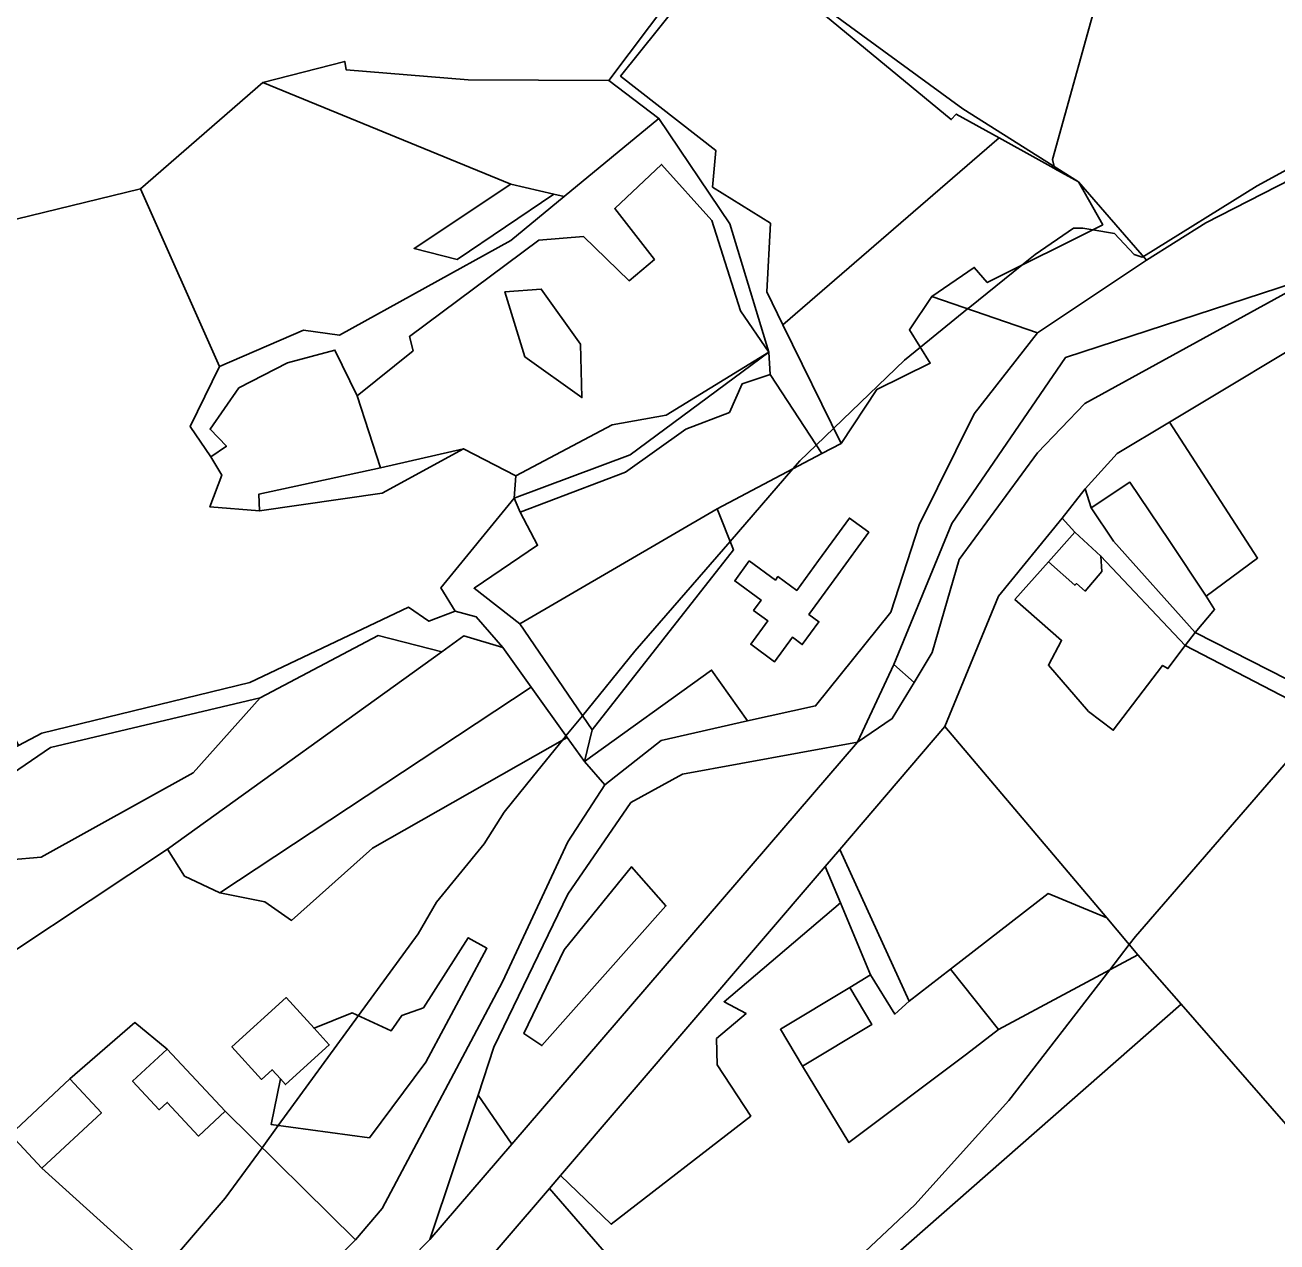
# Model space of a CAD drawing. Extents: x -477304 to -465429, y -1159113 to -1149210.
# Drawn here: x -471496.1 to -471294.8, y -1155056.1 to -1154860.4 of the extents above; entities that cross this region are included whole.
import ezdxf

# ---------------------------------------------------------------- set-up
doc = ezdxf.new("R2010")
doc.units = 0
for name, color, linetype in [('BPEJ_s', 7, 'Continuous'), ('orna_s', 7, 'Continuous'), ('ostatni_s', 7, 'Continuous'), ('PUPFL_s', 7, 'Continuous'), ('trav_porost_s', 7, 'Continuous'), ('voda_s', 7, 'Continuous'), ('zahrada_s', 7, 'Continuous')]:
    doc.layers.add(name, color=color, linetype=linetype)

msp = doc.modelspace()

# ---------------------------------------------------------------- linework, layer by layer
at = {"layer": 'BPEJ_s'}
for points in [[(-471253.99, -1154833.14), (-471270.99, -1154871.6), (-471297.97, -1154886.26), (-471316.27, -1154897.62), (-471316.46, -1154897.74), (-471317.73, -1154897.31), (-471320.92, -1154893.91), (-471324.41, -1154893.33), (-471322.81, -1154892.53), (-471326.73, -1154885.64), (-471330.53, -1154883.53), (-471330.62, -1154883.18), (-471330.91, -1154882.01), (-471322.67, -1154852.48)], [(-471180.26, -1154842.49), (-471197.15, -1154861.77), (-471204.27, -1154869.9), (-471209.37, -1154874.79), (-471211.6, -1154877.38), (-471215.55, -1154881.96), (-471224.03, -1154891.79), (-471228.72, -1154897.75), (-471242.09, -1154914.74), (-471247.19, -1154921.53), (-471258.42, -1154934.22), (-471260.36, -1154936.41), (-471261.5, -1154938.03), (-471266.14, -1154944.65), (-471272.26, -1154953.41), (-471279.06, -1154961.06), (-471282.85, -1154966.11), (-471287.35, -1154972.1), (-471288.9, -1154973.9), (-471291.21, -1154976.57), (-471317.52, -1155006.95), (-471318.53, -1155008.26), (-471321.67, -1155012.32)], [(-471322.67, -1154852.48), (-471330.91, -1154882.01), (-471330.62, -1154883.18), (-471330.53, -1154883.53), (-471326.73, -1154885.64), (-471322.81, -1154892.53), (-471324.41, -1154893.33)], [(-471457.99, -1155040.91), (-471455.39, -1155037.34), (-471442.49, -1155019.67), (-471432.9, -1155006.53), (-471429.92, -1155001.43), (-471422.27, -1154992.08), (-471419.08, -1154986.98), (-471414.33, -1154981.12), (-471409.67, -1154975.37), (-471409.19, -1154974.78), (-471409.12, -1154974.7), (-471406.48, -1154971.45), (-471398.05, -1154961.06), (-471382.74, -1154943.42), (-471372.62, -1154931.76), (-471371.49, -1154930.46), (-471368.89, -1154927.96), (-471366.06, -1154925.24), (-471354.7, -1154914.31), (-471352.13, -1154912.22), (-471344.53, -1154906.06), (-471344.16, -1154905.76), (-471335.8, -1154899.03), (-471333.67, -1154897.31), (-471327.51, -1154893.06), (-471326.02, -1154893.06), (-471324.41, -1154893.33), (-471320.92, -1154893.91), (-471317.73, -1154897.31), (-471316.46, -1154897.74), (-471316.27, -1154897.62), (-471297.97, -1154886.26), (-471270.99, -1154871.6)], [(-471324.41, -1154893.33), (-471326.02, -1154893.06), (-471327.51, -1154893.06), (-471333.67, -1154897.31), (-471335.8, -1154899.03), (-471344.16, -1154905.76), (-471344.53, -1154906.06), (-471352.13, -1154912.22), (-471354.7, -1154914.31), (-471366.06, -1154925.24), (-471368.89, -1154927.96), (-471371.49, -1154930.46), (-471372.62, -1154931.76), (-471382.74, -1154943.42), (-471398.05, -1154961.06), (-471406.48, -1154971.45), (-471409.12, -1154974.7), (-471409.19, -1154974.78), (-471409.67, -1154975.37), (-471414.33, -1154981.12), (-471419.08, -1154986.98), (-471422.27, -1154992.08), (-471429.92, -1155001.43), (-471432.9, -1155006.53), (-471442.49, -1155019.67), (-471455.39, -1155037.34), (-471457.99, -1155040.91), (-471463.92, -1155049.02), (-471474.44, -1155061.3)], [(-471488.02, -1155170.96), (-471470.5, -1155153.56), (-471455.63, -1155140.6), (-471447.85, -1155134.76), (-471445.64, -1155133.11), (-471443.73, -1155131.68), (-471410.48, -1155104.14), (-471402.94, -1155097.89), (-471395.91, -1155090.45), (-471395.71, -1155090.24), (-471384.1, -1155079.33), (-471353, -1155050.08), (-471337.92, -1155033.3), (-471321.67, -1155012.32), (-471318.53, -1155008.26), (-471317.52, -1155006.95), (-471291.21, -1154976.57)], [(-471321.67, -1155012.32), (-471337.92, -1155033.3), (-471353, -1155050.08), (-471384.1, -1155079.33), (-471395.71, -1155090.24), (-471395.91, -1155090.45), (-471402.94, -1155097.89), (-471410.48, -1155104.14), (-471443.73, -1155131.68), (-471445.64, -1155133.11), (-471447.85, -1155134.76), (-471455.63, -1155140.6), (-471470.5, -1155153.56), (-471488.02, -1155170.96), (-471491.9, -1155174.81), (-471496.69, -1155179.56)], [(-471506.05, -1155101.22), (-471490.9, -1155082.81), (-471481.78, -1155070.69), (-471476.67, -1155063.9), (-471474.44, -1155061.3), (-471463.92, -1155049.02), (-471457.99, -1155040.91)]]:
    msp.add_lwpolyline(points, dxfattribs=at)
at = {"layer": 'orna_s'}
for points in [[(-471376.83, -1154903.3), (-471376.26, -1154892.28), (-471385.54, -1154886.45), (-471385.05, -1154880.57), (-471400.33, -1154868.61), (-471391.17, -1154857.22), (-471380.04, -1154846.46), (-471367.38, -1154858.95), (-471347.17, -1154875.6), (-471346.35, -1154874.73), (-471339.47, -1154878.56), (-471374.23, -1154908.59)], [(-471393.78, -1154882.83), (-471385.68, -1154891.83), (-471381.04, -1154906.34), (-471376.52, -1154913.02), (-471393, -1154923.15), (-471401.7, -1154924.71), (-471417.19, -1154932.89), (-471425.61, -1154928.54), (-471438.96, -1154931.62), (-471442.7, -1154920.03), (-471433.67, -1154912.79), (-471434.26, -1154910.47), (-471413.49, -1154895), (-471406.31, -1154894.4), (-471398.95, -1154901.53), (-471394.89, -1154898.08), (-471401.29, -1154889.92)], [(-471406.57, -1154920.32), (-471415.73, -1154913.74), (-471418.94, -1154903.3), (-471413.1, -1154902.85), (-471406.78, -1154911.73)], [(-471413.1, -1154902.85), (-471418.94, -1154903.3), (-471415.73, -1154913.74), (-471406.57, -1154920.32), (-471406.78, -1154911.73)], [(-471384.8, -1154938.19), (-471382.21, -1154944.76), (-471404.93, -1154973.72), (-471416.53, -1154956.71)], [(-471423.23, -1155032.45), (-471420.73, -1155024.72), (-471408.81, -1155000.15), (-471398.67, -1154985.39), (-471390.41, -1154980.83), (-471362.23, -1154975.69), (-471417.85, -1155040.36)], [(-471409.43, -1155009.11), (-471398.58, -1154995.75), (-471393.04, -1155002.04), (-471413, -1155024.48), (-471415.92, -1155022.54)], [(-471415.92, -1155022.54), (-471413, -1155024.48), (-471393.04, -1155002.04), (-471398.58, -1154995.75), (-471409.43, -1155009.11)]]:
    msp.add_lwpolyline(points, close=True, dxfattribs=at)
at = {"layer": 'ostatni_s'}
for points in [[(-471400.33, -1154868.61), (-471385.05, -1154880.57), (-471385.54, -1154886.45), (-471376.26, -1154892.28), (-471376.83, -1154903.3), (-471374.23, -1154908.59), (-471364.87, -1154927.67), (-471368, -1154929.32), (-471376.28, -1154916.6), (-471376.52, -1154913.02), (-471382.77, -1154892.39), (-471394.19, -1154875.46), (-471402.23, -1154869.31), (-471392.41, -1154856.24), (-471380.28, -1154845), (-471366.73, -1154858.21), (-471345.31, -1154873.87), (-471326.73, -1154885.64), (-471339.47, -1154878.56), (-471346.35, -1154874.73), (-471347.17, -1154875.6), (-471367.38, -1154858.95), (-471380.04, -1154846.46), (-471391.17, -1154857.22)], [(-471451.33, -1154909.49), (-471445.54, -1154910.27), (-471417.97, -1154895.06), (-471409.41, -1154888), (-471394.19, -1154875.46), (-471382.77, -1154892.39), (-471376.52, -1154913.02), (-471381.04, -1154906.34), (-471385.68, -1154891.83), (-471393.78, -1154882.83), (-471401.29, -1154889.92), (-471394.89, -1154898.08), (-471398.95, -1154901.53), (-471406.31, -1154894.4), (-471413.49, -1154895), (-471434.26, -1154910.47), (-471433.67, -1154912.79), (-471442.7, -1154920.03), (-471446.28, -1154912.67), (-471453.88, -1154914.71), (-471461.72, -1154918.75), (-471466.36, -1154925.41), (-471463.74, -1154928.12), (-471466.24, -1154929.85), (-471469.57, -1154924.96), (-471464.85, -1154915.32)], [(-471411.06, -1154887.62), (-471426.64, -1154898.1), (-471433.54, -1154896.33), (-471417.97, -1154886.02)], [(-471376.52, -1154913.02), (-471376.28, -1154916.6), (-471380.8, -1154918.1), (-471382.85, -1154922.7), (-471389.87, -1154925.37), (-471399.57, -1154932.32), (-471416.49, -1154938.75), (-471417.48, -1154936.47), (-471398.79, -1154929.52)], [(-471398.79, -1154929.52), (-471417.48, -1154936.47), (-471417.19, -1154932.89), (-471401.7, -1154924.71), (-471393, -1154923.15), (-471376.52, -1154913.02)], [(-471438.96, -1154931.62), (-471425.61, -1154928.54), (-471438.69, -1154935.67), (-471458.41, -1154938.54), (-471458.49, -1154935.83)], [(-471306.2, -1154952.26), (-471304.81, -1154954.37), (-471307.96, -1154958.05), (-471321.08, -1154943.4), (-471324.65, -1154938.03), (-471318.43, -1154933.92), (-471312.1, -1154943.29)], [(-471327.3, -1154941.95), (-471329.33, -1154939.71), (-471325.61, -1154934.98), (-471324.65, -1154938.03), (-471321.08, -1154943.4), (-471307.96, -1154958.05), (-471309.56, -1154960.18), (-471323.1, -1154945.8)], [(-471379.64, -1154946.58), (-471375.45, -1154949.66), (-471375.03, -1154949.09), (-471372, -1154951.31), (-471368.51, -1154946.52), (-471363.54, -1154939.69), (-471360.44, -1154941.95), (-471365.41, -1154948.78), (-471370.05, -1154955.16), (-471368.44, -1154956.34), (-471371.13, -1154960.01), (-471372.7, -1154958.85), (-471375.57, -1154962.77), (-471379.4, -1154959.96), (-471376.65, -1154956.21), (-471378.95, -1154954.53), (-471377.74, -1154952.87), (-471381.98, -1154949.77)], [(-471323.1, -1154945.8), (-471322.96, -1154948.25), (-471325.61, -1154951.41), (-471327.03, -1154950.22), (-471327.27, -1154950.48), (-471331.52, -1154946.69), (-471327.3, -1154941.95)], [(-471325.61, -1154951.41), (-471322.96, -1154948.25), (-471323.1, -1154945.8), (-471309.56, -1154960.18), (-471312.33, -1154963.88), (-471313.18, -1154963.37), (-471321.11, -1154973.8), (-471325.09, -1154970.77), (-471331.53, -1154963.33), (-471329.43, -1154959.35), (-471336.92, -1154952.76), (-471331.52, -1154946.69), (-471327.27, -1154950.48), (-471327.03, -1154950.22)], [(-471353.91, -1155017.33), (-471356.25, -1155019.42), (-471360.15, -1155013.13), (-471364.99, -1155001.56), (-471367.44, -1154995.69), (-471365.1, -1154992.96)], [(-471359.93, -1155021.09), (-471363.5, -1155015.16), (-471360.15, -1155013.13), (-471356.25, -1155019.42), (-471353.91, -1155017.33), (-471347.29, -1155012.21), (-471339.58, -1155021.92), (-471344.72, -1155025.89), (-471363.61, -1155040.09), (-471371.07, -1155027.79)], [(-471458.08, -1155029.94), (-471462.84, -1155024.69), (-471454.1, -1155016.77), (-471449.62, -1155021.71), (-471447.2, -1155024.38), (-471454.23, -1155030.75), (-471455.05, -1155029.85), (-471456.37, -1155028.39)], [(-471363.5, -1155015.16), (-471359.93, -1155021.09), (-471371.07, -1155027.79), (-471374.64, -1155021.86)], [(-471468.22, -1155039.03), (-471463.94, -1155035.04), (-471442.97, -1155055.73), (-471460.8, -1155073.61), (-471493.39, -1155044.2), (-471483.82, -1155035.29), (-471488.88, -1155029.86), (-471478.46, -1155020.8), (-471473.27, -1155025.05), (-471478.81, -1155030.23), (-471474.52, -1155034.82), (-471473.25, -1155033.64)], [(-471478.81, -1155030.23), (-471473.27, -1155025.05), (-471463.94, -1155035.04), (-471468.22, -1155039.03), (-471473.25, -1155033.64), (-471474.52, -1155034.82)], [(-471498.45, -1155038.77), (-471488.88, -1155029.86), (-471483.82, -1155035.29), (-471493.39, -1155044.2)], [(-471417.85, -1155040.36), (-471431.04, -1155055.69), (-471423.23, -1155032.45)]]:
    msp.add_lwpolyline(points, close=True, dxfattribs=at)
for points in [[(-471514.68, -1155140.72), (-471431.04, -1155055.69), (-471417.85, -1155040.36), (-471362.23, -1154975.69), (-471356.65, -1154971.91), (-471353.13, -1154966.09), (-471350.24, -1154961.31), (-471345.88, -1154946.35), (-471333.31, -1154929.17), (-471325.67, -1154921.28), (-471291.43, -1154902.44), (-471276.05, -1154893), (-471264.22, -1154882.89), (-471257.64, -1154871.71), (-471253.13, -1154858.23)], [(-471285.09, -1154908.08), (-471312.09, -1154924.28), (-471320.47, -1154929.3), (-471325.61, -1154934.98), (-471329.33, -1154939.71), (-471339.57, -1154952.21), (-471348.18, -1154973.2), (-471365.1, -1154992.96), (-471367.44, -1154995.69), (-471409.98, -1155045.37), (-471411.78, -1155047.47), (-471439.31, -1155079.56), (-471450.64, -1155091.86), (-471452.68, -1155093.82), (-471457.99, -1155098.75), (-471468.83, -1155108.81), (-471496.01, -1155136.58), (-471502.14, -1155142.84)], [(-471154.11, -1155167.06), (-471179.1, -1155144.35), (-471221.6, -1155109.8), (-471244.31, -1155087.18), (-471260.7, -1155063.28), (-471269.51, -1155047.77), (-471280.6, -1155037.37), (-471285.86, -1155014.68), (-471288.34, -1154990.21), (-471292.84, -1154968.86), (-471309.56, -1154960.18), (-471307.96, -1154958.05), (-471290.17, -1154967.12), (-471285.86, -1154990.22), (-471283.35, -1155013.31), (-471278.63, -1155035.12), (-471275.26, -1155038.52), (-471267.96, -1155045.89), (-471258.52, -1155062.55), (-471251.74, -1155073.45), (-471242.6, -1155085.45), (-471219.42, -1155107.5), (-471176.87, -1155143.05), (-471152.93, -1155164.39)]]:
    msp.add_lwpolyline(points, dxfattribs=at)
at = {"layer": 'PUPFL_s'}
for points in [[(-471253.41, -1154835.29), (-471269.54, -1154873.43), (-471306.23, -1154892.23), (-471315.76, -1154898.2), (-471326.73, -1154885.64), (-471345.31, -1154873.87), (-471366.73, -1154858.21)], [(-471392.41, -1154856.24), (-471402.23, -1154869.31), (-471424.87, -1154869.23), (-471444.46, -1154867.62), (-471444.7, -1154866.27), (-471457.85, -1154869.64), (-471477.53, -1154886.73), (-471497.53, -1154891.62), (-471536.56, -1154894.05), (-471545.44, -1154876.32), (-471555.49, -1154856.24)]]:
    msp.add_lwpolyline(points, dxfattribs=at)
for points in [[(-471409.41, -1154888), (-471417.97, -1154895.06), (-471445.54, -1154910.27), (-471451.33, -1154909.49), (-471464.85, -1154915.32), (-471477.53, -1154886.73), (-471457.85, -1154869.64), (-471417.97, -1154886.02), (-471433.54, -1154896.33), (-471426.64, -1154898.1), (-471411.06, -1154887.62)], [(-471497.53, -1154891.62), (-471477.53, -1154886.73), (-471464.85, -1154915.32), (-471469.57, -1154924.96), (-471466.24, -1154929.85), (-471464.49, -1154932.79), (-471466.38, -1154937.89), (-471458.41, -1154938.54), (-471438.69, -1154935.67), (-471425.61, -1154928.54), (-471417.19, -1154932.89), (-471417.48, -1154936.47), (-471429.27, -1154950.87), (-471426.93, -1154954.65), (-471431.16, -1154956.28), (-471434.45, -1154954.02), (-471459.96, -1154966.14), (-471493.4, -1154974.24), (-471497.14, -1154976.25), (-471523.65, -1154920.46), (-471536.56, -1154894.05)], [(-471458.29, -1154968.57), (-471492.02, -1154976.54), (-471505.17, -1154985.5), (-471541.85, -1155005.27), (-471536.76, -1155015.91), (-471535.28, -1155019.2), (-471525.09, -1155025.35), (-471533.63, -1155031.81), (-471545.44, -1155006.46), (-471540.43, -1154999.47), (-471497.14, -1154976.25), (-471493.4, -1154974.24), (-471459.96, -1154966.14), (-471434.45, -1154954.02), (-471431.16, -1154956.28), (-471426.93, -1154954.65), (-471423.56, -1154955.56), (-471419.27, -1154960.51), (-471425.55, -1154958.62), (-471429.11, -1154961.18), (-471439.35, -1154958.54)]]:
    msp.add_lwpolyline(points, close=True, dxfattribs=at)
at = {"layer": 'trav_porost_s'}
for points in [[(-471444.7, -1154866.27), (-471444.46, -1154867.62), (-471424.87, -1154869.23), (-471402.23, -1154869.31), (-471394.19, -1154875.46), (-471409.41, -1154888), (-471411.06, -1154887.62), (-471417.97, -1154886.02), (-471457.85, -1154869.64)], [(-471350.29, -1154904.08), (-471353.89, -1154909.42), (-471350.54, -1154914.76), (-471359.12, -1154919), (-471364.87, -1154927.67), (-471374.23, -1154908.59), (-471339.47, -1154878.56), (-471326.73, -1154885.64), (-471322.81, -1154892.53), (-471341.38, -1154901.82), (-471343.47, -1154899.39)], [(-471333.31, -1154929.17), (-471345.88, -1154946.35), (-471350.24, -1154961.31), (-471353.13, -1154966.09), (-471356.38, -1154963.22), (-471347.06, -1154940.57), (-471328.81, -1154913.86), (-471291.86, -1154901.81), (-471291.43, -1154902.44), (-471325.67, -1154921.28)], [(-471267.55, -1154931.4), (-471273.38, -1154936.72), (-471266.15, -1154944.64), (-471290.17, -1154967.12), (-471307.96, -1154958.05), (-471304.81, -1154954.37), (-471306.2, -1154952.26), (-471297.91, -1154946.12), (-471312.09, -1154924.28), (-471285.09, -1154908.08), (-471267.26, -1154923.95), (-471256.95, -1154935.93), (-471260.48, -1154939.15)], [(-471442.7, -1154920.03), (-471438.96, -1154931.62), (-471458.49, -1154935.83), (-471458.41, -1154938.54), (-471466.38, -1154937.89), (-471464.49, -1154932.79), (-471466.24, -1154929.85), (-471463.74, -1154928.12), (-471466.36, -1154925.41), (-471461.72, -1154918.75), (-471453.88, -1154914.71), (-471446.28, -1154912.67)], [(-471413.7, -1154944.05), (-471416.49, -1154938.75), (-471399.57, -1154932.32), (-471389.87, -1154925.37), (-471382.85, -1154922.7), (-471380.8, -1154918.1), (-471376.28, -1154916.6), (-471368, -1154929.32), (-471384.8, -1154938.19), (-471416.53, -1154956.71), (-471423.89, -1154950.95)], [(-471318.43, -1154933.92), (-471324.65, -1154938.03), (-471325.61, -1154934.98), (-471320.47, -1154929.3), (-471312.09, -1154924.28), (-471297.91, -1154946.12), (-471306.2, -1154952.26), (-471312.1, -1154943.29)], [(-471416.49, -1154938.75), (-471413.7, -1154944.05), (-471423.89, -1154950.95), (-471416.53, -1154956.71), (-471404.93, -1154973.72), (-471406.16, -1154978.84), (-471408.94, -1154974.96), (-471414.72, -1154966.88), (-471419.27, -1154960.51), (-471423.56, -1154955.56), (-471426.93, -1154954.65), (-471429.27, -1154950.87), (-471417.48, -1154936.47)], [(-471517.82, -1155019.85), (-471525.09, -1155025.35), (-471535.28, -1155019.2), (-471536.76, -1155015.91), (-471498.51, -1154994.62), (-471493.5, -1154994.21), (-471469.06, -1154980.65), (-471458.29, -1154968.57), (-471439.35, -1154958.54), (-471429.11, -1154961.18), (-471473.2, -1154992.93), (-471510.42, -1155017.55)], [(-471425.55, -1154958.62), (-471419.27, -1154960.51), (-471414.72, -1154966.88), (-471464.78, -1154999.92), (-471470.45, -1154997.25), (-471473.2, -1154992.93), (-471429.11, -1154961.18)], [(-471356.38, -1154963.22), (-471353.13, -1154966.09), (-471356.65, -1154971.91), (-471362.23, -1154975.69)], [(-471469.06, -1154980.65), (-471493.5, -1154994.21), (-471498.51, -1154994.62), (-471536.76, -1155015.91), (-471541.85, -1155005.27), (-471505.17, -1154985.5), (-471492.02, -1154976.54), (-471458.29, -1154968.57)], [(-471440.26, -1154992.73), (-471453.24, -1155004.36), (-471457.55, -1155001.36), (-471464.78, -1154999.92), (-471414.72, -1154966.88), (-471408.94, -1154974.96)], [(-471347.29, -1155012.21), (-471353.91, -1155017.33), (-471365.1, -1154992.96), (-471348.18, -1154973.2), (-471322.16, -1155003.97), (-471331.56, -1155000.06)], [(-471409.98, -1155045.37), (-471367.44, -1154995.69), (-471364.99, -1155001.56), (-471383.69, -1155017.44), (-471380.16, -1155019.35), (-471384.93, -1155023.36), (-471384.82, -1155027.57), (-471379.42, -1155035.83), (-471401.85, -1155053.22)], [(-471331.56, -1155000.06), (-471322.16, -1155003.97), (-471317.15, -1155009.89), (-471339.58, -1155021.92), (-471347.29, -1155012.21)], [(-471374.64, -1155021.86), (-471371.07, -1155027.79), (-471363.61, -1155040.09), (-471344.72, -1155025.89), (-471339.58, -1155021.92), (-471317.15, -1155009.89), (-471310.22, -1155017.83), (-471382.47, -1155081.21), (-471411.78, -1155047.47), (-471409.98, -1155045.37), (-471401.85, -1155053.22), (-471379.42, -1155035.83), (-471384.82, -1155027.57), (-471384.93, -1155023.36), (-471380.16, -1155019.35), (-471383.69, -1155017.44), (-471364.99, -1155001.56), (-471360.15, -1155013.13), (-471363.5, -1155015.16)], [(-471440.72, -1155039.33), (-471431.66, -1155027.15), (-471421.83, -1155008.85), (-471424.85, -1155007.15), (-471432.06, -1155018.4), (-471435.52, -1155019.66), (-471437.22, -1155022.11), (-471443.52, -1155019.2), (-471449.62, -1155021.71), (-471454.1, -1155016.77), (-471462.84, -1155024.69), (-471458.08, -1155029.94), (-471456.37, -1155028.39), (-471455.05, -1155029.85), (-471456.51, -1155037.19)], [(-471443.52, -1155019.2), (-471437.22, -1155022.11), (-471435.52, -1155019.66), (-471432.06, -1155018.4), (-471424.85, -1155007.15), (-471421.83, -1155008.85), (-471431.66, -1155027.15), (-471440.72, -1155039.33), (-471456.51, -1155037.19), (-471455.05, -1155029.85), (-471454.23, -1155030.75), (-471447.2, -1155024.38), (-471449.62, -1155021.71)], [(-471310.22, -1155017.83), (-471291.19, -1155039.63), (-471273.59, -1155056.44), (-471345.03, -1155118.16), (-471350.96, -1155122.93), (-471382.47, -1155081.21)], [(-471411.78, -1155047.47), (-471382.47, -1155081.21), (-471350.96, -1155122.93), (-471347.84, -1155127.89), (-471373.05, -1155150.55), (-471386.83, -1155139.22), (-471403.27, -1155134.58), (-471425.22, -1155125.31), (-471427.46, -1155123.69), (-471408.4, -1155105.92), (-471423.22, -1155093.27), (-471439.31, -1155079.56)]]:
    msp.add_lwpolyline(points, close=True, dxfattribs=at)
for points in [[(-471291.19, -1155039.63), (-471310.22, -1155017.83), (-471317.15, -1155009.89), (-471322.16, -1155003.97), (-471348.18, -1154973.2), (-471339.57, -1154952.21), (-471329.33, -1154939.71), (-471327.3, -1154941.95), (-471331.52, -1154946.69), (-471336.92, -1154952.76), (-471329.43, -1154959.35), (-471331.53, -1154963.33), (-471325.09, -1154970.77), (-471321.11, -1154973.8), (-471313.18, -1154963.37), (-471312.33, -1154963.88), (-471309.56, -1154960.18), (-471292.84, -1154968.86)], [(-471510.42, -1155017.55), (-471473.2, -1154992.93), (-471470.45, -1154997.25), (-471464.78, -1154999.92), (-471457.55, -1155001.36), (-471453.24, -1155004.36), (-471440.26, -1154992.73), (-471408.94, -1154974.96), (-471406.16, -1154978.84), (-471402.88, -1154982.58), (-471408.83, -1154991.74), (-471419.35, -1155014.26), (-471438.66, -1155050.68), (-471442.97, -1155055.73), (-471463.94, -1155035.04), (-471473.27, -1155025.05), (-471478.46, -1155020.8), (-471488.88, -1155029.86), (-471498.45, -1155038.77), (-471493.39, -1155044.2), (-471460.8, -1155073.61), (-471469.18, -1155069.83), (-471524.8, -1155073.64)]]:
    msp.add_lwpolyline(points, dxfattribs=at)
at = {"layer": 'voda_s'}
for points in [[(-471497.07, -1155109.28), (-471460.8, -1155073.61), (-471442.97, -1155055.73), (-471438.66, -1155050.68), (-471419.35, -1155014.26), (-471408.83, -1154991.74), (-471402.88, -1154982.58), (-471393.84, -1154975.43), (-471379.95, -1154972.26), (-471368.98, -1154969.88), (-471356.86, -1154954.83), (-471352.34, -1154940.74), (-471343.47, -1154922.94), (-471333.28, -1154909.91), (-471315.76, -1154898.2), (-471306.23, -1154892.23), (-471269.54, -1154873.43), (-471253.41, -1154835.29)], [(-471253.13, -1154858.23), (-471257.64, -1154871.71), (-471264.22, -1154882.89), (-471276.05, -1154893), (-471291.86, -1154901.81), (-471328.81, -1154913.86), (-471347.06, -1154940.57), (-471356.38, -1154963.22), (-471362.23, -1154975.69), (-471390.41, -1154980.83), (-471398.67, -1154985.39), (-471408.81, -1155000.15), (-471420.73, -1155024.72), (-471423.23, -1155032.45), (-471431.04, -1155055.69), (-471514.68, -1155140.72)]]:
    msp.add_lwpolyline(points, dxfattribs=at)
for points in [[(-471343.47, -1154899.39), (-471341.38, -1154901.82), (-471322.81, -1154892.53), (-471326.73, -1154885.64), (-471315.76, -1154898.2), (-471333.28, -1154909.91), (-471350.29, -1154904.08)], [(-471393.84, -1154975.43), (-471402.88, -1154982.58), (-471406.16, -1154978.84), (-471385.7, -1154964.12), (-471379.95, -1154972.26)]]:
    msp.add_lwpolyline(points, close=True, dxfattribs=at)
at = {"layer": 'zahrada_s'}
for points in [[(-471368.98, -1154969.88), (-471379.95, -1154972.26), (-471385.7, -1154964.12), (-471406.16, -1154978.84), (-471404.93, -1154973.72), (-471382.21, -1154944.76), (-471384.8, -1154938.19), (-471368, -1154929.32), (-471364.87, -1154927.67), (-471359.12, -1154919), (-471350.54, -1154914.76), (-471353.89, -1154909.42), (-471350.29, -1154904.08), (-471333.28, -1154909.91), (-471343.47, -1154922.94), (-471352.34, -1154940.74), (-471356.86, -1154954.83)], [(-471379.64, -1154946.58), (-471381.98, -1154949.77), (-471377.74, -1154952.87), (-471378.95, -1154954.53), (-471376.65, -1154956.21), (-471379.4, -1154959.96), (-471375.57, -1154962.77), (-471372.7, -1154958.85), (-471371.13, -1154960.01), (-471368.44, -1154956.34), (-471370.05, -1154955.16), (-471365.41, -1154948.78), (-471360.44, -1154941.95), (-471363.54, -1154939.69), (-471368.51, -1154946.52), (-471372, -1154951.31), (-471375.03, -1154949.09), (-471375.45, -1154949.66)]]:
    msp.add_lwpolyline(points, close=True, dxfattribs=at)

doc.saveas('drawing.dxf')
